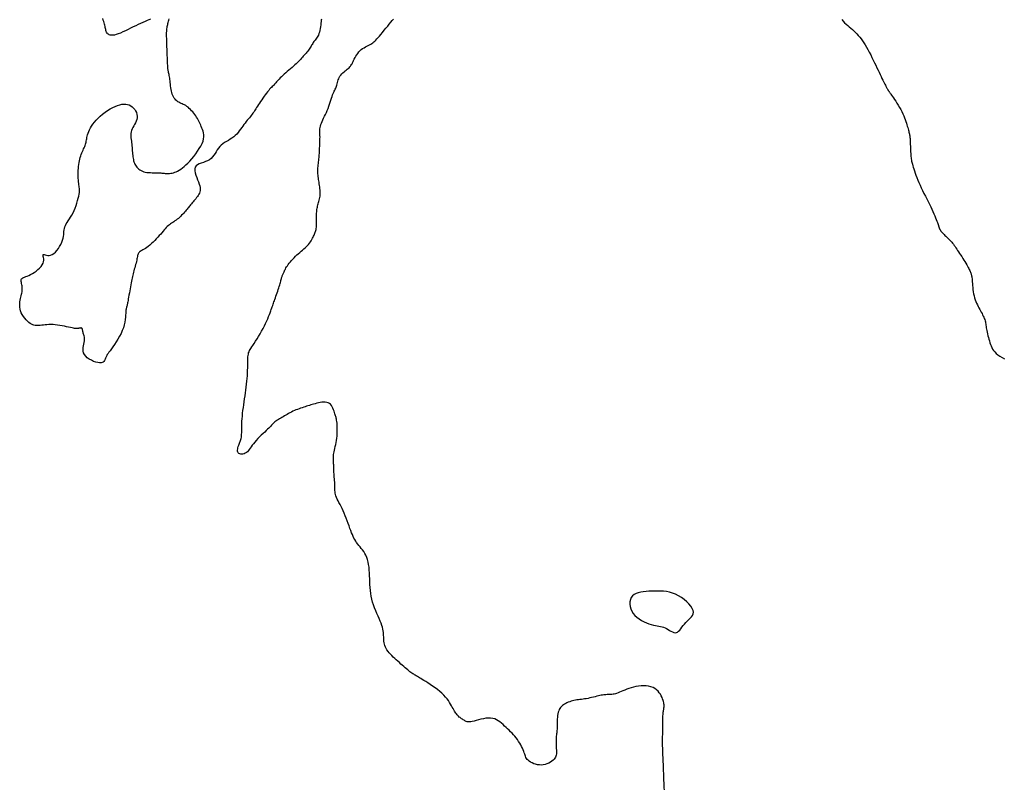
# Model space of a CAD drawing. Header units: millimetres. Extents: x 32690613 to 32693367, y 5343692 to 5344708.
# Tile 833 of 1009: x 32692962 to 32693004, y 5344272 to 5344305. Entities that reach past the tile are written whole.
import ezdxf

# ---------------------------------------------------------------- set-up
doc = ezdxf.new("R2010")
doc.units = ezdxf.units.MM
doc.header["$LTSCALE"] = 20
doc.layers.add('02-DGM_HL_491.50', color=72, linetype='Continuous')

msp = doc.modelspace()

# ---------------------------------------------------------------- linework, layer by layer
at = {"layer": '02-DGM_HL_491.50', "elevation": 491.5, "flags": 128}
for points in [[(32692974.48, 5344304.557), (32692974.473, 5344304.509), (32692974.466, 5344304.45), (32692974.458, 5344304.383), (32692974.449, 5344304.309), (32692974.439, 5344304.232), (32692974.427, 5344304.154), (32692974.413, 5344304.077), (32692974.396, 5344304.003), (32692974.377, 5344303.936), (32692974.354, 5344303.877), (32692974.329, 5344303.825), (32692974.302, 5344303.779), (32692974.274, 5344303.738), (32692974.245, 5344303.7), (32692974.216, 5344303.664), (32692974.188, 5344303.629), (32692974.161, 5344303.594), (32692974.135, 5344303.558), (32692974.111, 5344303.52), (32692974.087, 5344303.48), (32692974.064, 5344303.44), (32692974.04, 5344303.399), (32692974.015, 5344303.357), (32692973.988, 5344303.314), (32692973.96, 5344303.271), (32692973.929, 5344303.228), (32692973.896, 5344303.185), (32692973.861, 5344303.142), (32692973.824, 5344303.099), (32692973.786, 5344303.056), (32692973.747, 5344303.013), (32692973.708, 5344302.97), (32692973.668, 5344302.926), (32692973.628, 5344302.883), (32692973.587, 5344302.839), (32692973.545, 5344302.795), (32692973.501, 5344302.75), (32692973.454, 5344302.703), (32692973.405, 5344302.654), (32692973.351, 5344302.603), (32692973.293, 5344302.55), (32692973.231, 5344302.495), (32692973.164, 5344302.437), (32692973.096, 5344302.378), (32692973.027, 5344302.319), (32692972.958, 5344302.26), (32692972.892, 5344302.202), (32692972.83, 5344302.147), (32692972.774, 5344302.094), (32692972.723, 5344302.046), (32692972.679, 5344302), (32692972.639, 5344301.957), (32692972.603, 5344301.918), (32692972.571, 5344301.88), (32692972.54, 5344301.844), (32692972.51, 5344301.81), (32692972.48, 5344301.777), (32692972.45, 5344301.745), (32692972.418, 5344301.713), (32692972.385, 5344301.679), (32692972.35, 5344301.644), (32692972.313, 5344301.605), (32692972.274, 5344301.562), (32692972.232, 5344301.514), (32692972.187, 5344301.46), (32692972.139, 5344301.399), (32692972.089, 5344301.333), (32692972.038, 5344301.263), (32692971.986, 5344301.19), (32692971.935, 5344301.117), (32692971.885, 5344301.044), (32692971.839, 5344300.974), (32692971.795, 5344300.907), (32692971.756, 5344300.846), (32692971.72, 5344300.789), (32692971.687, 5344300.735), (32692971.656, 5344300.685), (32692971.625, 5344300.637), (32692971.594, 5344300.59), (32692971.562, 5344300.543), (32692971.528, 5344300.496), (32692971.49, 5344300.449), (32692971.451, 5344300.399), (32692971.409, 5344300.348), (32692971.365, 5344300.295), (32692971.319, 5344300.24), (32692971.272, 5344300.183), (32692971.225, 5344300.123), (32692971.178, 5344300.06), (32692971.13, 5344299.994), (32692971.082, 5344299.927), (32692971.032, 5344299.858), (32692970.981, 5344299.789), (32692970.927, 5344299.721), (32692970.869, 5344299.655), (32692970.807, 5344299.593), (32692970.74, 5344299.534), (32692970.667, 5344299.481), (32692970.591, 5344299.431), (32692970.513, 5344299.383), (32692970.434, 5344299.336), (32692970.356, 5344299.287), (32692970.281, 5344299.236), (32692970.211, 5344299.181), (32692970.147, 5344299.119), (32692970.091, 5344299.051), (32692970.04, 5344298.978), (32692969.992, 5344298.901), (32692969.945, 5344298.825), (32692969.896, 5344298.75), (32692969.842, 5344298.679), (32692969.781, 5344298.615), (32692969.71, 5344298.56), (32692969.629, 5344298.515), (32692969.539, 5344298.479), (32692969.447, 5344298.446), (32692969.356, 5344298.416), (32692969.271, 5344298.384), (32692969.197, 5344298.347), (32692969.137, 5344298.301), (32692969.097, 5344298.244), (32692969.08, 5344298.174), (32692969.082, 5344298.092), (32692969.1, 5344298.001), (32692969.129, 5344297.904), (32692969.165, 5344297.805), (32692969.203, 5344297.706), (32692969.24, 5344297.61), (32692969.271, 5344297.521), (32692969.293, 5344297.441), (32692969.306, 5344297.369), (32692969.309, 5344297.303), (32692969.306, 5344297.244), (32692969.295, 5344297.189), (32692969.277, 5344297.138), (32692969.255, 5344297.088), (32692969.228, 5344297.04), (32692969.196, 5344296.992), (32692969.162, 5344296.944), (32692969.125, 5344296.896), (32692969.087, 5344296.85), (32692969.049, 5344296.804), (32692969.01, 5344296.759), (32692968.973, 5344296.716), (32692968.937, 5344296.674), (32692968.904, 5344296.635), (32692968.873, 5344296.597), (32692968.843, 5344296.56), (32692968.814, 5344296.523), (32692968.784, 5344296.486), (32692968.753, 5344296.448), (32692968.721, 5344296.409), (32692968.687, 5344296.368), (32692968.649, 5344296.325), (32692968.609, 5344296.28), (32692968.567, 5344296.235), (32692968.523, 5344296.189), (32692968.477, 5344296.143), (32692968.43, 5344296.099), (32692968.382, 5344296.057), (32692968.333, 5344296.018), (32692968.285, 5344295.982), (32692968.236, 5344295.948), (32692968.188, 5344295.916), (32692968.14, 5344295.885), (32692968.092, 5344295.854), (32692968.046, 5344295.822), (32692968, 5344295.788), (32692967.955, 5344295.75), (32692967.911, 5344295.709), (32692967.867, 5344295.664), (32692967.824, 5344295.615), (32692967.779, 5344295.563), (32692967.732, 5344295.507), (32692967.682, 5344295.448), (32692967.629, 5344295.386), (32692967.571, 5344295.321), (32692967.509, 5344295.253), (32692967.443, 5344295.183), (32692967.374, 5344295.114), (32692967.304, 5344295.046), (32692967.234, 5344294.981), (32692967.165, 5344294.92), (32692967.098, 5344294.865), (32692967.035, 5344294.817), (32692966.976, 5344294.777), (32692966.923, 5344294.744), (32692966.874, 5344294.716), (32692966.831, 5344294.692), (32692966.792, 5344294.67), (32692966.758, 5344294.65), (32692966.729, 5344294.628), (32692966.705, 5344294.604), (32692966.685, 5344294.576), (32692966.67, 5344294.544), (32692966.657, 5344294.508), (32692966.647, 5344294.469), (32692966.637, 5344294.425), (32692966.628, 5344294.378), (32692966.619, 5344294.326), (32692966.607, 5344294.271), (32692966.593, 5344294.212), (32692966.577, 5344294.15), (32692966.56, 5344294.086), (32692966.541, 5344294.02), (32692966.522, 5344293.954), (32692966.503, 5344293.887), (32692966.485, 5344293.821), (32692966.468, 5344293.757), (32692966.452, 5344293.695), (32692966.437, 5344293.634), (32692966.424, 5344293.573), (32692966.411, 5344293.511), (32692966.398, 5344293.446), (32692966.386, 5344293.379), (32692966.372, 5344293.307), (32692966.358, 5344293.229), (32692966.343, 5344293.145), (32692966.327, 5344293.056), (32692966.31, 5344292.966), (32692966.294, 5344292.875), (32692966.278, 5344292.786), (32692966.263, 5344292.702), (32692966.249, 5344292.625), (32692966.236, 5344292.557), (32692966.226, 5344292.499), (32692966.217, 5344292.452), (32692966.21, 5344292.413), (32692966.204, 5344292.381), (32692966.198, 5344292.356), (32692966.194, 5344292.336), (32692966.189, 5344292.32), (32692966.185, 5344292.306), (32692966.18, 5344292.293), (32692966.175, 5344292.28), (32692966.17, 5344292.264), (32692966.165, 5344292.244), (32692966.16, 5344292.218), (32692966.155, 5344292.183), (32692966.15, 5344292.139), (32692966.146, 5344292.083), (32692966.141, 5344292.013), (32692966.135, 5344291.932), (32692966.127, 5344291.84), (32692966.114, 5344291.739), (32692966.096, 5344291.63), (32692966.071, 5344291.515), (32692966.038, 5344291.396), (32692965.994, 5344291.274), (32692965.939, 5344291.151), (32692965.876, 5344291.028), (32692965.807, 5344290.907), (32692965.735, 5344290.791), (32692965.662, 5344290.681), (32692965.592, 5344290.58), (32692965.527, 5344290.489), (32692965.47, 5344290.41), (32692965.422, 5344290.345), (32692965.384, 5344290.292), (32692965.354, 5344290.248), (32692965.331, 5344290.212), (32692965.312, 5344290.18), (32692965.298, 5344290.152), (32692965.285, 5344290.124), (32692965.274, 5344290.094), (32692965.262, 5344290.06), (32692965.248, 5344290.025), (32692965.231, 5344289.99), (32692965.207, 5344289.957), (32692965.177, 5344289.928), (32692965.137, 5344289.907), (32692965.086, 5344289.894), (32692965.023, 5344289.893), (32692964.946, 5344289.904), (32692964.86, 5344289.927), (32692964.768, 5344289.96), (32692964.675, 5344290.004), (32692964.585, 5344290.056), (32692964.502, 5344290.114), (32692964.432, 5344290.179), (32692964.378, 5344290.248), (32692964.343, 5344290.321), (32692964.326, 5344290.396), (32692964.322, 5344290.472), (32692964.328, 5344290.549), (32692964.341, 5344290.624), (32692964.356, 5344290.697), (32692964.372, 5344290.767), (32692964.383, 5344290.832), (32692964.387, 5344290.893), (32692964.385, 5344290.948), (32692964.379, 5344290.998), (32692964.368, 5344291.044), (32692964.356, 5344291.087), (32692964.342, 5344291.126), (32692964.33, 5344291.163), (32692964.319, 5344291.197), (32692964.31, 5344291.229), (32692964.305, 5344291.258), (32692964.3, 5344291.286), (32692964.297, 5344291.31), (32692964.293, 5344291.331), (32692964.288, 5344291.35), (32692964.282, 5344291.364), (32692964.273, 5344291.374), (32692964.26, 5344291.381), (32692964.245, 5344291.384), (32692964.227, 5344291.384), (32692964.208, 5344291.382), (32692964.187, 5344291.378), (32692964.165, 5344291.374), (32692964.143, 5344291.369), (32692964.121, 5344291.364), (32692964.1, 5344291.36), (32692964.079, 5344291.357), (32692964.055, 5344291.356), (32692964.027, 5344291.357), (32692963.994, 5344291.36), (32692963.954, 5344291.366), (32692963.907, 5344291.375), (32692963.849, 5344291.387), (32692963.78, 5344291.402), (32692963.703, 5344291.42), (32692963.617, 5344291.439), (32692963.525, 5344291.458), (32692963.43, 5344291.477), (32692963.332, 5344291.494), (32692963.234, 5344291.509), (32692963.137, 5344291.519), (32692963.043, 5344291.525), (32692962.952, 5344291.527), (32692962.865, 5344291.525), (32692962.782, 5344291.521), (32692962.703, 5344291.514), (32692962.629, 5344291.507), (32692962.559, 5344291.5), (32692962.495, 5344291.492), (32692962.435, 5344291.487), (32692962.379, 5344291.483), (32692962.326, 5344291.483), (32692962.275, 5344291.488), (32692962.224, 5344291.499), (32692962.174, 5344291.516), (32692962.122, 5344291.541), (32692962.067, 5344291.576), (32692962.009, 5344291.62), (32692961.949, 5344291.674), (32692961.889, 5344291.735), (32692961.831, 5344291.802), (32692961.777, 5344291.874), (32692961.728, 5344291.951), (32692961.687, 5344292.029), (32692961.655, 5344292.109), (32692961.634, 5344292.188), (32692961.622, 5344292.267), (32692961.619, 5344292.345), (32692961.622, 5344292.421), (32692961.63, 5344292.495), (32692961.642, 5344292.567), (32692961.657, 5344292.635), (32692961.671, 5344292.7), (32692961.686, 5344292.761), (32692961.698, 5344292.819), (32692961.709, 5344292.874), (32692961.718, 5344292.927), (32692961.725, 5344292.978), (32692961.728, 5344293.029), (32692961.729, 5344293.078), (32692961.725, 5344293.128), (32692961.718, 5344293.178), (32692961.709, 5344293.228), (32692961.699, 5344293.277), (32692961.69, 5344293.324), (32692961.683, 5344293.369), (32692961.681, 5344293.409), (32692961.685, 5344293.445), (32692961.696, 5344293.476), (32692961.717, 5344293.5), (32692961.747, 5344293.52), (32692961.784, 5344293.538), (32692961.83, 5344293.555), (32692961.883, 5344293.574), (32692961.944, 5344293.596), (32692962.01, 5344293.623), (32692962.083, 5344293.657), (32692962.16, 5344293.7), (32692962.24, 5344293.751), (32692962.321, 5344293.808), (32692962.398, 5344293.871), (32692962.469, 5344293.937), (32692962.531, 5344294.005), (32692962.582, 5344294.074), (32692962.619, 5344294.143), (32692962.64, 5344294.21), (32692962.647, 5344294.274), (32692962.645, 5344294.333), (32692962.636, 5344294.386), (32692962.626, 5344294.432), (32692962.618, 5344294.47), (32692962.615, 5344294.497), (32692962.621, 5344294.512), (32692962.64, 5344294.516), (32692962.669, 5344294.511), (32692962.709, 5344294.501), (32692962.758, 5344294.489), (32692962.813, 5344294.481), (32692962.873, 5344294.48), (32692962.938, 5344294.49), (32692963.005, 5344294.515), (32692963.072, 5344294.558), (32692963.139, 5344294.617), (32692963.204, 5344294.689), (32692963.266, 5344294.77), (32692963.322, 5344294.858), (32692963.372, 5344294.949), (32692963.415, 5344295.04), (32692963.448, 5344295.128), (32692963.471, 5344295.212), (32692963.485, 5344295.289), (32692963.495, 5344295.363), (32692963.5, 5344295.433), (32692963.506, 5344295.5), (32692963.513, 5344295.565), (32692963.524, 5344295.629), (32692963.542, 5344295.692), (32692963.569, 5344295.756), (32692963.604, 5344295.821), (32692963.645, 5344295.888), (32692963.691, 5344295.959), (32692963.74, 5344296.033), (32692963.791, 5344296.112), (32692963.842, 5344296.198), (32692963.892, 5344296.29), (32692963.938, 5344296.389), (32692963.982, 5344296.493), (32692964.022, 5344296.6), (32692964.058, 5344296.708), (32692964.089, 5344296.813), (32692964.115, 5344296.914), (32692964.137, 5344297.008), (32692964.152, 5344297.092), (32692964.162, 5344297.165), (32692964.166, 5344297.229), (32692964.167, 5344297.285), (32692964.163, 5344297.337), (32692964.158, 5344297.387), (32692964.15, 5344297.438), (32692964.142, 5344297.491), (32692964.134, 5344297.55), (32692964.127, 5344297.616), (32692964.121, 5344297.689), (32692964.117, 5344297.766), (32692964.114, 5344297.848), (32692964.112, 5344297.933), (32692964.113, 5344298.019), (32692964.115, 5344298.106), (32692964.12, 5344298.192), (32692964.128, 5344298.275), (32692964.137, 5344298.356), (32692964.149, 5344298.435), (32692964.163, 5344298.511), (32692964.18, 5344298.585), (32692964.198, 5344298.656), (32692964.219, 5344298.723), (32692964.242, 5344298.788), (32692964.266, 5344298.85), (32692964.292, 5344298.91), (32692964.318, 5344298.966), (32692964.343, 5344299.02), (32692964.368, 5344299.072), (32692964.391, 5344299.123), (32692964.411, 5344299.171), (32692964.428, 5344299.218), (32692964.441, 5344299.264), (32692964.451, 5344299.31), (32692964.459, 5344299.356), (32692964.466, 5344299.403), (32692964.474, 5344299.453), (32692964.484, 5344299.505), (32692964.496, 5344299.561), (32692964.512, 5344299.622), (32692964.533, 5344299.688), (32692964.56, 5344299.758), (32692964.593, 5344299.833), (32692964.633, 5344299.912), (32692964.68, 5344299.993), (32692964.737, 5344300.076), (32692964.802, 5344300.161), (32692964.877, 5344300.248), (32692964.962, 5344300.334), (32692965.055, 5344300.42), (32692965.155, 5344300.503), (32692965.26, 5344300.582), (32692965.367, 5344300.657), (32692965.476, 5344300.725), (32692965.583, 5344300.785), (32692965.688, 5344300.835), (32692965.788, 5344300.876), (32692965.883, 5344300.906), (32692965.974, 5344300.925), (32692966.059, 5344300.933), (32692966.14, 5344300.931), (32692966.216, 5344300.919), (32692966.287, 5344300.895), (32692966.354, 5344300.861), (32692966.415, 5344300.817), (32692966.471, 5344300.764), (32692966.52, 5344300.703), (32692966.561, 5344300.637), (32692966.593, 5344300.566), (32692966.615, 5344300.492), (32692966.625, 5344300.418), (32692966.624, 5344300.344), (32692966.611, 5344300.272), (32692966.587, 5344300.201), (32692966.555, 5344300.132), (32692966.519, 5344300.065), (32692966.481, 5344299.999), (32692966.444, 5344299.934), (32692966.411, 5344299.87), (32692966.384, 5344299.806), (32692966.366, 5344299.743), (32692966.356, 5344299.68), (32692966.352, 5344299.616), (32692966.354, 5344299.553), (32692966.36, 5344299.488), (32692966.368, 5344299.423), (32692966.378, 5344299.357), (32692966.388, 5344299.289), (32692966.396, 5344299.22), (32692966.403, 5344299.15), (32692966.409, 5344299.079), (32692966.414, 5344299.009), (32692966.42, 5344298.939), (32692966.425, 5344298.871), (32692966.431, 5344298.805), (32692966.437, 5344298.741), (32692966.444, 5344298.68), (32692966.452, 5344298.622), (32692966.463, 5344298.567), (32692966.475, 5344298.514), (32692966.49, 5344298.464), (32692966.507, 5344298.415), (32692966.528, 5344298.368), (32692966.553, 5344298.323), (32692966.582, 5344298.279), (32692966.615, 5344298.236), (32692966.653, 5344298.196), (32692966.694, 5344298.159), (32692966.741, 5344298.125), (32692966.792, 5344298.094), (32692966.848, 5344298.069), (32692966.909, 5344298.048), (32692966.974, 5344298.032), (32692967.043, 5344298.021), (32692967.115, 5344298.013), (32692967.188, 5344298.008), (32692967.261, 5344298.006), (32692967.332, 5344298.005), (32692967.401, 5344298.004), (32692967.466, 5344298.003), (32692967.527, 5344298), (32692967.582, 5344297.997), (32692967.634, 5344297.993), (32692967.684, 5344297.989), (32692967.731, 5344297.985), (32692967.777, 5344297.98), (32692967.822, 5344297.977), (32692967.868, 5344297.974), (32692967.914, 5344297.972), (32692967.962, 5344297.972), (32692968.011, 5344297.975), (32692968.062, 5344297.98), (32692968.115, 5344297.989), (32692968.17, 5344298.003), (32692968.227, 5344298.022), (32692968.288, 5344298.046), (32692968.35, 5344298.077), (32692968.416, 5344298.114), (32692968.485, 5344298.159), (32692968.556, 5344298.211), (32692968.631, 5344298.271), (32692968.708, 5344298.339), (32692968.788, 5344298.416), (32692968.87, 5344298.502), (32692968.955, 5344298.598), (32692969.041, 5344298.7), (32692969.124, 5344298.808), (32692969.204, 5344298.919), (32692969.276, 5344299.031), (32692969.34, 5344299.143), (32692969.393, 5344299.251), (32692969.433, 5344299.353), (32692969.457, 5344299.449), (32692969.467, 5344299.539), (32692969.466, 5344299.622), (32692969.456, 5344299.7), (32692969.438, 5344299.773), (32692969.415, 5344299.842), (32692969.388, 5344299.907), (32692969.361, 5344299.97), (32692969.334, 5344300.031), (32692969.307, 5344300.089), (32692969.28, 5344300.147), (32692969.253, 5344300.203), (32692969.224, 5344300.258), (32692969.193, 5344300.314), (32692969.16, 5344300.369), (32692969.124, 5344300.426), (32692969.084, 5344300.482), (32692969.041, 5344300.539), (32692968.996, 5344300.596), (32692968.948, 5344300.65), (32692968.899, 5344300.702), (32692968.848, 5344300.75), (32692968.797, 5344300.794), (32692968.746, 5344300.833), (32692968.694, 5344300.865), (32692968.644, 5344300.893), (32692968.593, 5344300.917), (32692968.544, 5344300.939), (32692968.496, 5344300.961), (32692968.449, 5344300.983), (32692968.404, 5344301.007), (32692968.36, 5344301.034), (32692968.318, 5344301.066), (32692968.278, 5344301.103), (32692968.241, 5344301.144), (32692968.206, 5344301.19), (32692968.175, 5344301.241), (32692968.146, 5344301.296), (32692968.121, 5344301.355), (32692968.1, 5344301.419), (32692968.083, 5344301.487), (32692968.069, 5344301.558), (32692968.057, 5344301.631), (32692968.048, 5344301.705), (32692968.041, 5344301.778), (32692968.034, 5344301.849), (32692968.027, 5344301.918), (32692968.02, 5344301.983), (32692968.012, 5344302.043), (32692968.003, 5344302.097), (32692967.993, 5344302.148), (32692967.984, 5344302.195), (32692967.974, 5344302.239), (32692967.965, 5344302.28), (32692967.957, 5344302.318), (32692967.95, 5344302.355), (32692967.944, 5344302.391), (32692967.939, 5344302.427), (32692967.935, 5344302.464), (32692967.932, 5344302.502), (32692967.929, 5344302.544), (32692967.927, 5344302.591), (32692967.924, 5344302.643), (32692967.922, 5344302.702), (32692967.92, 5344302.768), (32692967.917, 5344302.841), (32692967.914, 5344302.92), (32692967.91, 5344303.004), (32692967.907, 5344303.091), (32692967.903, 5344303.182), (32692967.9, 5344303.274), (32692967.896, 5344303.368), (32692967.892, 5344303.461), (32692967.889, 5344303.554), (32692967.886, 5344303.645), (32692967.884, 5344303.732), (32692967.882, 5344303.816), (32692967.881, 5344303.895), (32692967.882, 5344303.968), (32692967.884, 5344304.035), (32692967.888, 5344304.094), (32692967.893, 5344304.146), (32692967.899, 5344304.194), (32692967.907, 5344304.239), (32692967.917, 5344304.281), (32692967.927, 5344304.324), (32692967.939, 5344304.367), (32692967.953, 5344304.413), (32692967.967, 5344304.462), (32692967.981, 5344304.513), (32692967.993, 5344304.566)], [(32692967.199, 5344304.56), (32692967.127, 5344304.526), (32692967.048, 5344304.49), (32692966.962, 5344304.452), (32692966.871, 5344304.412), (32692966.775, 5344304.37), (32692966.674, 5344304.324), (32692966.568, 5344304.275), (32692966.459, 5344304.222), (32692966.348, 5344304.167), (32692966.236, 5344304.112), (32692966.126, 5344304.058), (32692966.02, 5344304.008), (32692965.918, 5344303.962), (32692965.822, 5344303.924), (32692965.735, 5344303.895), (32692965.657, 5344303.876), (32692965.589, 5344303.867), (32692965.53, 5344303.867), (32692965.479, 5344303.875), (32692965.435, 5344303.889), (32692965.398, 5344303.909), (32692965.368, 5344303.934), (32692965.343, 5344303.963), (32692965.323, 5344303.995), (32692965.308, 5344304.03), (32692965.296, 5344304.067), (32692965.285, 5344304.107), (32692965.276, 5344304.15), (32692965.268, 5344304.195), (32692965.258, 5344304.243), (32692965.247, 5344304.293), (32692965.233, 5344304.346), (32692965.217, 5344304.401), (32692965.2, 5344304.458), (32692965.183, 5344304.516), (32692965.165, 5344304.576)], [(32692989.099, 5344271.691), (32692989.096, 5344271.772), (32692989.093, 5344271.852), (32692989.09, 5344271.931), (32692989.087, 5344272.005), (32692989.084, 5344272.071), (32692989.082, 5344272.129), (32692989.08, 5344272.181), (32692989.078, 5344272.227), (32692989.076, 5344272.271), (32692989.075, 5344272.315), (32692989.073, 5344272.362), (32692989.071, 5344272.413), (32692989.069, 5344272.471), (32692989.066, 5344272.538), (32692989.063, 5344272.613), (32692989.06, 5344272.695), (32692989.056, 5344272.783), (32692989.053, 5344272.876), (32692989.049, 5344272.972), (32692989.045, 5344273.071), (32692989.041, 5344273.17), (32692989.037, 5344273.27), (32692989.034, 5344273.369), (32692989.03, 5344273.465), (32692989.027, 5344273.558), (32692989.025, 5344273.646), (32692989.023, 5344273.728), (32692989.022, 5344273.803), (32692989.022, 5344273.87), (32692989.023, 5344273.929), (32692989.025, 5344273.98), (32692989.028, 5344274.026), (32692989.031, 5344274.07), (32692989.034, 5344274.113), (32692989.037, 5344274.158), (32692989.039, 5344274.207), (32692989.04, 5344274.263), (32692989.041, 5344274.326), (32692989.04, 5344274.396), (32692989.039, 5344274.471), (32692989.038, 5344274.547), (32692989.037, 5344274.625), (32692989.037, 5344274.7), (32692989.038, 5344274.772), (32692989.04, 5344274.838), (32692989.043, 5344274.897), (32692989.048, 5344274.95), (32692989.054, 5344274.996), (32692989.06, 5344275.039), (32692989.066, 5344275.078), (32692989.072, 5344275.115), (32692989.078, 5344275.151), (32692989.082, 5344275.187), (32692989.085, 5344275.225), (32692989.086, 5344275.264), (32692989.085, 5344275.305), (32692989.081, 5344275.349), (32692989.073, 5344275.396), (32692989.062, 5344275.447), (32692989.046, 5344275.501), (32692989.026, 5344275.561), (32692989, 5344275.624), (32692988.968, 5344275.691), (32692988.929, 5344275.759), (32692988.883, 5344275.826), (32692988.83, 5344275.89), (32692988.768, 5344275.949), (32692988.698, 5344276.002), (32692988.618, 5344276.045), (32692988.528, 5344276.078), (32692988.43, 5344276.101), (32692988.326, 5344276.115), (32692988.218, 5344276.12), (32692988.108, 5344276.117), (32692987.997, 5344276.107), (32692987.888, 5344276.09), (32692987.783, 5344276.068), (32692987.682, 5344276.041), (32692987.587, 5344276.01), (32692987.497, 5344275.977), (32692987.412, 5344275.942), (32692987.333, 5344275.908), (32692987.259, 5344275.876), (32692987.189, 5344275.846), (32692987.125, 5344275.82), (32692987.066, 5344275.799), (32692987.011, 5344275.783), (32692986.96, 5344275.771), (32692986.912, 5344275.763), (32692986.866, 5344275.757), (32692986.823, 5344275.753), (32692986.78, 5344275.751), (32692986.739, 5344275.749), (32692986.697, 5344275.748), (32692986.655, 5344275.745), (32692986.611, 5344275.743), (32692986.565, 5344275.739), (32692986.517, 5344275.734), (32692986.466, 5344275.727), (32692986.411, 5344275.718), (32692986.351, 5344275.706), (32692986.287, 5344275.692), (32692986.218, 5344275.676), (32692986.146, 5344275.658), (32692986.072, 5344275.64), (32692985.997, 5344275.621), (32692985.921, 5344275.603), (32692985.846, 5344275.587), (32692985.773, 5344275.572), (32692985.701, 5344275.56), (32692985.632, 5344275.55), (32692985.565, 5344275.542), (32692985.5, 5344275.534), (32692985.435, 5344275.526), (32692985.372, 5344275.518), (32692985.31, 5344275.508), (32692985.247, 5344275.496), (32692985.186, 5344275.482), (32692985.124, 5344275.465), (32692985.064, 5344275.446), (32692985.005, 5344275.424), (32692984.949, 5344275.4), (32692984.895, 5344275.373), (32692984.844, 5344275.344), (32692984.796, 5344275.312), (32692984.752, 5344275.278), (32692984.713, 5344275.24), (32692984.677, 5344275.2), (32692984.646, 5344275.155), (32692984.618, 5344275.106), (32692984.595, 5344275.052), (32692984.576, 5344274.993), (32692984.561, 5344274.927), (32692984.55, 5344274.856), (32692984.542, 5344274.781), (32692984.537, 5344274.702), (32692984.535, 5344274.622), (32692984.533, 5344274.543), (32692984.532, 5344274.467), (32692984.531, 5344274.395), (32692984.529, 5344274.329), (32692984.525, 5344274.269), (32692984.52, 5344274.216), (32692984.515, 5344274.167), (32692984.509, 5344274.121), (32692984.503, 5344274.075), (32692984.497, 5344274.028), (32692984.493, 5344273.978), (32692984.489, 5344273.924), (32692984.487, 5344273.863), (32692984.486, 5344273.798), (32692984.486, 5344273.729), (32692984.487, 5344273.658), (32692984.489, 5344273.586), (32692984.491, 5344273.515), (32692984.494, 5344273.447), (32692984.496, 5344273.382), (32692984.498, 5344273.322), (32692984.499, 5344273.267), (32692984.497, 5344273.215), (32692984.491, 5344273.166), (32692984.479, 5344273.12), (32692984.461, 5344273.076), (32692984.435, 5344273.032), (32692984.4, 5344272.989), (32692984.355, 5344272.946), (32692984.301, 5344272.904), (32692984.239, 5344272.864), (32692984.17, 5344272.827), (32692984.096, 5344272.796), (32692984.018, 5344272.771), (32692983.937, 5344272.754), (32692983.854, 5344272.745), (32692983.771, 5344272.747), (32692983.688, 5344272.758), (32692983.608, 5344272.777), (32692983.532, 5344272.802), (32692983.461, 5344272.833), (32692983.396, 5344272.868), (32692983.338, 5344272.906), (32692983.29, 5344272.946), (32692983.252, 5344272.986), (32692983.222, 5344273.027), (32692983.198, 5344273.07), (32692983.179, 5344273.115), (32692983.163, 5344273.163), (32692983.147, 5344273.214), (32692983.129, 5344273.269), (32692983.108, 5344273.328), (32692983.082, 5344273.392), (32692983.051, 5344273.46), (32692983.016, 5344273.531), (32692982.976, 5344273.604), (32692982.932, 5344273.678), (32692982.884, 5344273.753), (32692982.834, 5344273.827), (32692982.78, 5344273.899), (32692982.724, 5344273.968), (32692982.666, 5344274.036), (32692982.606, 5344274.101), (32692982.544, 5344274.164), (32692982.481, 5344274.226), (32692982.417, 5344274.287), (32692982.353, 5344274.348), (32692982.288, 5344274.408), (32692982.223, 5344274.467), (32692982.157, 5344274.526), (32692982.089, 5344274.58), (32692982.018, 5344274.63), (32692981.944, 5344274.673), (32692981.866, 5344274.708), (32692981.781, 5344274.733), (32692981.691, 5344274.746), (32692981.593, 5344274.746), (32692981.491, 5344274.736), (32692981.387, 5344274.718), (32692981.282, 5344274.694), (32692981.18, 5344274.668), (32692981.083, 5344274.642), (32692980.993, 5344274.618), (32692980.913, 5344274.599), (32692980.844, 5344274.587), (32692980.786, 5344274.582), (32692980.736, 5344274.584), (32692980.694, 5344274.59), (32692980.657, 5344274.601), (32692980.623, 5344274.616), (32692980.592, 5344274.633), (32692980.56, 5344274.652), (32692980.527, 5344274.672), (32692980.494, 5344274.693), (32692980.459, 5344274.715), (32692980.424, 5344274.739), (32692980.389, 5344274.765), (32692980.355, 5344274.792), (32692980.322, 5344274.821), (32692980.291, 5344274.852), (32692980.262, 5344274.886), (32692980.233, 5344274.922), (32692980.206, 5344274.96), (32692980.179, 5344275.002), (32692980.151, 5344275.048), (32692980.123, 5344275.098), (32692980.093, 5344275.152), (32692980.06, 5344275.21), (32692980.025, 5344275.274), (32692979.986, 5344275.342), (32692979.942, 5344275.414), (32692979.893, 5344275.489), (32692979.837, 5344275.566), (32692979.774, 5344275.645), (32692979.702, 5344275.725), (32692979.62, 5344275.805), (32692979.529, 5344275.884), (32692979.43, 5344275.963), (32692979.327, 5344276.039), (32692979.222, 5344276.112), (32692979.118, 5344276.18), (32692979.018, 5344276.244), (32692978.925, 5344276.302), (32692978.843, 5344276.353), (32692978.772, 5344276.396), (32692978.712, 5344276.432), (32692978.661, 5344276.463), (32692978.618, 5344276.49), (32692978.581, 5344276.513), (32692978.547, 5344276.533), (32692978.515, 5344276.553), (32692978.484, 5344276.572), (32692978.451, 5344276.592), (32692978.416, 5344276.614), (32692978.379, 5344276.637), (32692978.34, 5344276.663), (32692978.299, 5344276.692), (32692978.255, 5344276.723), (32692978.208, 5344276.759), (32692978.158, 5344276.798), (32692978.105, 5344276.842), (32692978.049, 5344276.89), (32692977.99, 5344276.942), (32692977.929, 5344276.996), (32692977.867, 5344277.052), (32692977.803, 5344277.111), (32692977.739, 5344277.17), (32692977.674, 5344277.23), (32692977.609, 5344277.29), (32692977.546, 5344277.35), (32692977.484, 5344277.41), (32692977.425, 5344277.47), (32692977.37, 5344277.531), (32692977.32, 5344277.591), (32692977.276, 5344277.652), (32692977.238, 5344277.713), (32692977.208, 5344277.775), (32692977.185, 5344277.836), (32692977.168, 5344277.898), (32692977.156, 5344277.96), (32692977.147, 5344278.022), (32692977.142, 5344278.085), (32692977.138, 5344278.147), (32692977.135, 5344278.209), (32692977.133, 5344278.272), (32692977.129, 5344278.336), (32692977.123, 5344278.401), (32692977.115, 5344278.469), (32692977.102, 5344278.541), (32692977.084, 5344278.618), (32692977.06, 5344278.7), (32692977.029, 5344278.789), (32692976.991, 5344278.885), (32692976.946, 5344278.988), (32692976.897, 5344279.096), (32692976.846, 5344279.209), (32692976.795, 5344279.326), (32692976.746, 5344279.447), (32692976.7, 5344279.569), (32692976.66, 5344279.692), (32692976.628, 5344279.816), (32692976.603, 5344279.94), (32692976.583, 5344280.064), (32692976.568, 5344280.189), (32692976.557, 5344280.314), (32692976.549, 5344280.438), (32692976.543, 5344280.563), (32692976.538, 5344280.688), (32692976.533, 5344280.813), (32692976.527, 5344280.937), (32692976.519, 5344281.058), (32692976.509, 5344281.177), (32692976.494, 5344281.291), (32692976.475, 5344281.401), (32692976.45, 5344281.504), (32692976.419, 5344281.601), (32692976.381, 5344281.689), (32692976.336, 5344281.771), (32692976.287, 5344281.846), (32692976.235, 5344281.917), (32692976.182, 5344281.983), (32692976.129, 5344282.047), (32692976.077, 5344282.108), (32692976.028, 5344282.169), (32692975.983, 5344282.23), (32692975.941, 5344282.292), (32692975.903, 5344282.356), (32692975.867, 5344282.424), (32692975.833, 5344282.495), (32692975.799, 5344282.571), (32692975.765, 5344282.653), (32692975.731, 5344282.741), (32692975.696, 5344282.838), (32692975.659, 5344282.94), (32692975.62, 5344283.046), (32692975.581, 5344283.155), (32692975.54, 5344283.265), (32692975.497, 5344283.374), (32692975.454, 5344283.481), (32692975.409, 5344283.584), (32692975.364, 5344283.681), (32692975.318, 5344283.772), (32692975.273, 5344283.858), (32692975.23, 5344283.939), (32692975.19, 5344284.015), (32692975.155, 5344284.087), (32692975.124, 5344284.154), (32692975.099, 5344284.218), (32692975.081, 5344284.278), (32692975.07, 5344284.335), (32692975.063, 5344284.391), (32692975.059, 5344284.446), (32692975.058, 5344284.501), (32692975.059, 5344284.557), (32692975.059, 5344284.616), (32692975.058, 5344284.677), (32692975.055, 5344284.742), (32692975.051, 5344284.81), (32692975.045, 5344284.88), (32692975.038, 5344284.951), (32692975.031, 5344285.021), (32692975.024, 5344285.091), (32692975.017, 5344285.159), (32692975.012, 5344285.223), (32692975.008, 5344285.283), (32692975.006, 5344285.34), (32692975.004, 5344285.393), (32692975.004, 5344285.444), (32692975.003, 5344285.493), (32692975.003, 5344285.54), (32692975.002, 5344285.586), (32692975.001, 5344285.632), (32692974.998, 5344285.677), (32692974.996, 5344285.723), (32692974.994, 5344285.77), (32692974.993, 5344285.819), (32692974.993, 5344285.87), (32692974.995, 5344285.924), (32692975.001, 5344285.981), (32692975.009, 5344286.042), (32692975.022, 5344286.107), (32692975.037, 5344286.176), (32692975.055, 5344286.25), (32692975.073, 5344286.328), (32692975.092, 5344286.409), (32692975.11, 5344286.495), (32692975.125, 5344286.585), (32692975.138, 5344286.678), (32692975.148, 5344286.774), (32692975.154, 5344286.872), (32692975.156, 5344286.97), (32692975.157, 5344287.066), (32692975.154, 5344287.157), (32692975.15, 5344287.243), (32692975.145, 5344287.321), (32692975.138, 5344287.389), (32692975.13, 5344287.445), (32692975.122, 5344287.493), (32692975.113, 5344287.534), (32692975.103, 5344287.57), (32692975.092, 5344287.605), (32692975.08, 5344287.641), (32692975.067, 5344287.681), (32692975.053, 5344287.726), (32692975.037, 5344287.778), (32692975.019, 5344287.837), (32692974.998, 5344287.899), (32692974.974, 5344287.961), (32692974.945, 5344288.022), (32692974.911, 5344288.078), (32692974.87, 5344288.127), (32692974.823, 5344288.166), (32692974.768, 5344288.194), (32692974.706, 5344288.211), (32692974.64, 5344288.219), (32692974.569, 5344288.219), (32692974.497, 5344288.213), (32692974.424, 5344288.202), (32692974.352, 5344288.188), (32692974.281, 5344288.172), (32692974.214, 5344288.155), (32692974.15, 5344288.138), (32692974.088, 5344288.12), (32692974.027, 5344288.102), (32692973.967, 5344288.084), (32692973.908, 5344288.065), (32692973.848, 5344288.045), (32692973.787, 5344288.025), (32692973.724, 5344288.005), (32692973.66, 5344287.983), (32692973.595, 5344287.961), (32692973.529, 5344287.938), (32692973.463, 5344287.913), (32692973.397, 5344287.887), (32692973.331, 5344287.86), (32692973.266, 5344287.83), (32692973.202, 5344287.799), (32692973.139, 5344287.766), (32692973.077, 5344287.733), (32692973.016, 5344287.699), (32692972.958, 5344287.664), (32692972.901, 5344287.631), (32692972.847, 5344287.598), (32692972.795, 5344287.567), (32692972.745, 5344287.538), (32692972.698, 5344287.51), (32692972.653, 5344287.483), (32692972.611, 5344287.458), (32692972.572, 5344287.433), (32692972.535, 5344287.408), (32692972.501, 5344287.382), (32692972.469, 5344287.357), (32692972.44, 5344287.33), (32692972.412, 5344287.301), (32692972.384, 5344287.271), (32692972.354, 5344287.237), (32692972.321, 5344287.2), (32692972.283, 5344287.159), (32692972.24, 5344287.113), (32692972.189, 5344287.062), (32692972.129, 5344287.005), (32692972.063, 5344286.943), (32692971.992, 5344286.876), (32692971.919, 5344286.807), (32692971.845, 5344286.735), (32692971.772, 5344286.663), (32692971.703, 5344286.59), (32692971.64, 5344286.518), (32692971.584, 5344286.448), (32692971.534, 5344286.38), (32692971.489, 5344286.316), (32692971.447, 5344286.256), (32692971.407, 5344286.201), (32692971.367, 5344286.151), (32692971.326, 5344286.107), (32692971.282, 5344286.07), (32692971.235, 5344286.041), (32692971.185, 5344286.02), (32692971.135, 5344286.006), (32692971.085, 5344286), (32692971.039, 5344286.002), (32692970.997, 5344286.012), (32692970.962, 5344286.03), (32692970.935, 5344286.057), (32692970.918, 5344286.091), (32692970.91, 5344286.132), (32692970.909, 5344286.178), (32692970.914, 5344286.227), (32692970.924, 5344286.278), (32692970.938, 5344286.329), (32692970.954, 5344286.379), (32692970.971, 5344286.425), (32692970.988, 5344286.467), (32692971.004, 5344286.507), (32692971.019, 5344286.545), (32692971.034, 5344286.584), (32692971.046, 5344286.625), (32692971.058, 5344286.67), (32692971.067, 5344286.721), (32692971.074, 5344286.779), (32692971.079, 5344286.847), (32692971.082, 5344286.923), (32692971.084, 5344287.006), (32692971.085, 5344287.097), (32692971.087, 5344287.194), (32692971.09, 5344287.296), (32692971.094, 5344287.403), (32692971.101, 5344287.514), (32692971.11, 5344287.629), (32692971.122, 5344287.746), (32692971.137, 5344287.866), (32692971.153, 5344287.988), (32692971.17, 5344288.111), (32692971.188, 5344288.235), (32692971.206, 5344288.361), (32692971.224, 5344288.487), (32692971.242, 5344288.612), (32692971.259, 5344288.738), (32692971.275, 5344288.862), (32692971.289, 5344288.986), (32692971.303, 5344289.108), (32692971.314, 5344289.229), (32692971.323, 5344289.347), (32692971.33, 5344289.464), (32692971.335, 5344289.577), (32692971.338, 5344289.687), (32692971.34, 5344289.792), (32692971.342, 5344289.892), (32692971.343, 5344289.985), (32692971.346, 5344290.07), (32692971.35, 5344290.147), (32692971.357, 5344290.215), (32692971.366, 5344290.273), (32692971.379, 5344290.324), (32692971.397, 5344290.371), (32692971.418, 5344290.416), (32692971.445, 5344290.462), (32692971.478, 5344290.513), (32692971.517, 5344290.572), (32692971.562, 5344290.64), (32692971.615, 5344290.721), (32692971.673, 5344290.814), (32692971.736, 5344290.915), (32692971.8, 5344291.022), (32692971.866, 5344291.134), (32692971.93, 5344291.248), (32692971.992, 5344291.362), (32692972.05, 5344291.473), (32692972.103, 5344291.58), (32692972.15, 5344291.682), (32692972.192, 5344291.779), (32692972.23, 5344291.871), (32692972.263, 5344291.956), (32692972.293, 5344292.036), (32692972.32, 5344292.109), (32692972.344, 5344292.176), (32692972.365, 5344292.236), (32692972.385, 5344292.291), (32692972.403, 5344292.343), (32692972.421, 5344292.392), (32692972.438, 5344292.442), (32692972.456, 5344292.492), (32692972.475, 5344292.545), (32692972.495, 5344292.603), (32692972.518, 5344292.666), (32692972.542, 5344292.734), (32692972.567, 5344292.805), (32692972.592, 5344292.878), (32692972.617, 5344292.951), (32692972.641, 5344293.023), (32692972.664, 5344293.093), (32692972.684, 5344293.158), (32692972.703, 5344293.219), (32692972.718, 5344293.275), (32692972.732, 5344293.326), (32692972.745, 5344293.373), (32692972.756, 5344293.415), (32692972.766, 5344293.455), (32692972.775, 5344293.491), (32692972.784, 5344293.524), (32692972.793, 5344293.554), (32692972.803, 5344293.582), (32692972.813, 5344293.61), (32692972.823, 5344293.636), (32692972.834, 5344293.663), (32692972.846, 5344293.69), (32692972.859, 5344293.719), (32692972.873, 5344293.749), (32692972.888, 5344293.783), (32692972.904, 5344293.818), (32692972.923, 5344293.857), (32692972.945, 5344293.898), (32692972.97, 5344293.942), (32692972.998, 5344293.989), (32692973.031, 5344294.038), (32692973.068, 5344294.091), (32692973.11, 5344294.146), (32692973.156, 5344294.203), (32692973.207, 5344294.261), (32692973.26, 5344294.32), (32692973.317, 5344294.38), (32692973.375, 5344294.439), (32692973.434, 5344294.496), (32692973.495, 5344294.552), (32692973.555, 5344294.605), (32692973.615, 5344294.656), (32692973.674, 5344294.706), (32692973.731, 5344294.755), (32692973.786, 5344294.803), (32692973.839, 5344294.851), (32692973.888, 5344294.899), (32692973.933, 5344294.949), (32692973.974, 5344295), (32692974.011, 5344295.052), (32692974.044, 5344295.104), (32692974.074, 5344295.156), (32692974.101, 5344295.207), (32692974.126, 5344295.256), (32692974.148, 5344295.303), (32692974.168, 5344295.347), (32692974.186, 5344295.388), (32692974.203, 5344295.427), (32692974.218, 5344295.465), (32692974.231, 5344295.503), (32692974.243, 5344295.543), (32692974.252, 5344295.585), (32692974.26, 5344295.632), (32692974.266, 5344295.685), (32692974.27, 5344295.744), (32692974.272, 5344295.808), (32692974.273, 5344295.876), (32692974.273, 5344295.947), (32692974.273, 5344296.018), (32692974.273, 5344296.089), (32692974.273, 5344296.158), (32692974.274, 5344296.223), (32692974.277, 5344296.283), (32692974.28, 5344296.339), (32692974.285, 5344296.391), (32692974.292, 5344296.441), (32692974.299, 5344296.489), (32692974.309, 5344296.536), (32692974.319, 5344296.582), (32692974.332, 5344296.63), (32692974.345, 5344296.679), (32692974.36, 5344296.729), (32692974.375, 5344296.782), (32692974.389, 5344296.836), (32692974.402, 5344296.892), (32692974.413, 5344296.949), (32692974.422, 5344297.009), (32692974.428, 5344297.071), (32692974.43, 5344297.134), (32692974.428, 5344297.199), (32692974.424, 5344297.266), (32692974.418, 5344297.333), (32692974.409, 5344297.4), (32692974.4, 5344297.466), (32692974.39, 5344297.531), (32692974.379, 5344297.595), (32692974.369, 5344297.658), (32692974.359, 5344297.718), (32692974.35, 5344297.778), (32692974.343, 5344297.837), (32692974.336, 5344297.896), (32692974.332, 5344297.956), (32692974.329, 5344298.016), (32692974.328, 5344298.078), (32692974.33, 5344298.141), (32692974.333, 5344298.206), (32692974.338, 5344298.272), (32692974.344, 5344298.338), (32692974.351, 5344298.403), (32692974.358, 5344298.468), (32692974.366, 5344298.532), (32692974.372, 5344298.594), (32692974.378, 5344298.654), (32692974.383, 5344298.713), (32692974.388, 5344298.77), (32692974.392, 5344298.827), (32692974.395, 5344298.884), (32692974.399, 5344298.942), (32692974.402, 5344299.002), (32692974.405, 5344299.063), (32692974.408, 5344299.127), (32692974.411, 5344299.193), (32692974.415, 5344299.26), (32692974.417, 5344299.327), (32692974.419, 5344299.395), (32692974.42, 5344299.461), (32692974.421, 5344299.526), (32692974.42, 5344299.589), (32692974.418, 5344299.649), (32692974.416, 5344299.707), (32692974.415, 5344299.764), (32692974.415, 5344299.82), (32692974.418, 5344299.876), (32692974.425, 5344299.934), (32692974.436, 5344299.993), (32692974.453, 5344300.055), (32692974.477, 5344300.12), (32692974.506, 5344300.188), (32692974.539, 5344300.26), (32692974.575, 5344300.334), (32692974.614, 5344300.412), (32692974.653, 5344300.492), (32692974.692, 5344300.575), (32692974.729, 5344300.661), (32692974.764, 5344300.749), (32692974.796, 5344300.838), (32692974.826, 5344300.927), (32692974.854, 5344301.015), (32692974.881, 5344301.099), (32692974.907, 5344301.18), (32692974.932, 5344301.254), (32692974.957, 5344301.322), (32692974.981, 5344301.381), (32692975.005, 5344301.434), (32692975.028, 5344301.481), (32692975.05, 5344301.525), (32692975.071, 5344301.566), (32692975.09, 5344301.607), (32692975.108, 5344301.649), (32692975.124, 5344301.694), (32692975.139, 5344301.742), (32692975.152, 5344301.793), (32692975.165, 5344301.847), (32692975.179, 5344301.903), (32692975.196, 5344301.959), (32692975.216, 5344302.014), (32692975.241, 5344302.069), (32692975.272, 5344302.122), (32692975.309, 5344302.172), (32692975.351, 5344302.219), (32692975.397, 5344302.263), (32692975.444, 5344302.306), (32692975.493, 5344302.345), (32692975.54, 5344302.383), (32692975.585, 5344302.419), (32692975.625, 5344302.452), (32692975.66, 5344302.484), (32692975.691, 5344302.516), (32692975.717, 5344302.547), (32692975.741, 5344302.58), (32692975.763, 5344302.614), (32692975.785, 5344302.652), (32692975.806, 5344302.694), (32692975.829, 5344302.741), (32692975.855, 5344302.794), (32692975.883, 5344302.851), (32692975.914, 5344302.912), (32692975.948, 5344302.974), (32692975.986, 5344303.036), (32692976.028, 5344303.096), (32692976.074, 5344303.154), (32692976.124, 5344303.208), (32692976.179, 5344303.255), (32692976.237, 5344303.298), (32692976.298, 5344303.337), (32692976.359, 5344303.371), (32692976.42, 5344303.403), (32692976.48, 5344303.433), (32692976.536, 5344303.462), (32692976.588, 5344303.49), (32692976.635, 5344303.518), (32692976.677, 5344303.548), (32692976.718, 5344303.581), (32692976.758, 5344303.617), (32692976.8, 5344303.659), (32692976.844, 5344303.708), (32692976.894, 5344303.765), (32692976.95, 5344303.831), (32692977.013, 5344303.906), (32692977.083, 5344303.99), (32692977.156, 5344304.078), (32692977.231, 5344304.168), (32692977.305, 5344304.258), (32692977.375, 5344304.344), (32692977.441, 5344304.423), (32692977.498, 5344304.494), (32692977.547, 5344304.553)], [(32692996.667, 5344304.537), (32692996.725, 5344304.469), (32692996.785, 5344304.404), (32692996.848, 5344304.342), (32692996.914, 5344304.283), (32692996.98, 5344304.224), (32692997.047, 5344304.166), (32692997.113, 5344304.108), (32692997.179, 5344304.049), (32692997.243, 5344303.988), (32692997.306, 5344303.924), (32692997.367, 5344303.858), (32692997.427, 5344303.787), (32692997.487, 5344303.713), (32692997.546, 5344303.633), (32692997.604, 5344303.548), (32692997.663, 5344303.456), (32692997.721, 5344303.358), (32692997.779, 5344303.254), (32692997.837, 5344303.146), (32692997.894, 5344303.035), (32692997.95, 5344302.922), (32692998.005, 5344302.809), (32692998.058, 5344302.698), (32692998.11, 5344302.589), (32692998.16, 5344302.483), (32692998.209, 5344302.382), (32692998.255, 5344302.286), (32692998.298, 5344302.195), (32692998.339, 5344302.109), (32692998.377, 5344302.03), (32692998.412, 5344301.958), (32692998.444, 5344301.893), (32692998.473, 5344301.835), (32692998.498, 5344301.785), (32692998.521, 5344301.74), (32692998.541, 5344301.702), (32692998.559, 5344301.669), (32692998.574, 5344301.64), (32692998.588, 5344301.615), (32692998.6, 5344301.593), (32692998.61, 5344301.574), (32692998.62, 5344301.557), (32692998.628, 5344301.542), (32692998.636, 5344301.528), (32692998.644, 5344301.515), (32692998.651, 5344301.503), (32692998.659, 5344301.491), (32692998.667, 5344301.479), (32692998.676, 5344301.466), (32692998.686, 5344301.452), (32692998.698, 5344301.435), (32692998.714, 5344301.413), (32692998.733, 5344301.386), (32692998.757, 5344301.352), (32692998.786, 5344301.311), (32692998.821, 5344301.26), (32692998.863, 5344301.199), (32692998.911, 5344301.129), (32692998.962, 5344301.052), (32692999.015, 5344300.97), (32692999.07, 5344300.883), (32692999.123, 5344300.793), (32692999.174, 5344300.702), (32692999.222, 5344300.611), (32692999.265, 5344300.522), (32692999.303, 5344300.435), (32692999.336, 5344300.351), (32692999.366, 5344300.271), (32692999.392, 5344300.193), (32692999.415, 5344300.12), (32692999.436, 5344300.051), (32692999.455, 5344299.986), (32692999.472, 5344299.927), (32692999.488, 5344299.872), (32692999.502, 5344299.822), (32692999.515, 5344299.775), (32692999.527, 5344299.731), (32692999.537, 5344299.691), (32692999.546, 5344299.652), (32692999.553, 5344299.615), (32692999.559, 5344299.579), (32692999.564, 5344299.543), (32692999.568, 5344299.507), (32692999.571, 5344299.468), (32692999.573, 5344299.426), (32692999.576, 5344299.379), (32692999.578, 5344299.327), (32692999.58, 5344299.269), (32692999.583, 5344299.202), (32692999.586, 5344299.131), (32692999.589, 5344299.055), (32692999.593, 5344298.978), (32692999.597, 5344298.901), (32692999.601, 5344298.827), (32692999.606, 5344298.757), (32692999.611, 5344298.694), (32692999.617, 5344298.639), (32692999.623, 5344298.59), (32692999.631, 5344298.545), (32692999.639, 5344298.503), (32692999.65, 5344298.459), (32692999.662, 5344298.414), (32692999.676, 5344298.363), (32692999.693, 5344298.305), (32692999.712, 5344298.239), (32692999.735, 5344298.164), (32692999.761, 5344298.082), (32692999.79, 5344297.992), (32692999.823, 5344297.897), (32692999.859, 5344297.796), (32692999.901, 5344297.691), (32692999.946, 5344297.582), (32692999.997, 5344297.469), (32693000.051, 5344297.355), (32693000.108, 5344297.24), (32693000.167, 5344297.123), (32693000.226, 5344297.007), (32693000.285, 5344296.891), (32693000.343, 5344296.777), (32693000.399, 5344296.665), (32693000.452, 5344296.556), (32693000.501, 5344296.451), (32693000.547, 5344296.351), (32693000.589, 5344296.256), (32693000.627, 5344296.167), (32693000.661, 5344296.084), (32693000.691, 5344296.01), (32693000.717, 5344295.944), (32693000.738, 5344295.886), (32693000.755, 5344295.837), (32693000.769, 5344295.796), (32693000.78, 5344295.76), (32693000.789, 5344295.73), (32693000.796, 5344295.704), (32693000.803, 5344295.682), (32693000.809, 5344295.662), (32693000.816, 5344295.643), (32693000.822, 5344295.626), (32693000.83, 5344295.61), (32693000.837, 5344295.594), (32693000.846, 5344295.579), (32693000.855, 5344295.564), (32693000.865, 5344295.549), (32693000.875, 5344295.534), (32693000.887, 5344295.518), (32693000.9, 5344295.502), (32693000.914, 5344295.485), (32693000.931, 5344295.466), (32693000.95, 5344295.445), (32693000.972, 5344295.421), (32693000.998, 5344295.395), (32693001.028, 5344295.366), (32693001.061, 5344295.333), (32693001.098, 5344295.298), (32693001.138, 5344295.259), (32693001.18, 5344295.219), (32693001.222, 5344295.176), (32693001.264, 5344295.133), (32693001.306, 5344295.088), (32693001.347, 5344295.043), (32693001.385, 5344294.997), (32693001.421, 5344294.951), (32693001.457, 5344294.904), (32693001.492, 5344294.855), (32693001.528, 5344294.803), (32693001.564, 5344294.749), (32693001.602, 5344294.692), (32693001.642, 5344294.63), (32693001.685, 5344294.565), (32693001.73, 5344294.496), (32693001.776, 5344294.425), (32693001.822, 5344294.353), (32693001.867, 5344294.282), (32693001.911, 5344294.212), (32693001.952, 5344294.144), (32693001.989, 5344294.081), (32693002.022, 5344294.022), (32693002.051, 5344293.968), (32693002.076, 5344293.919), (32693002.098, 5344293.873), (32693002.117, 5344293.831), (32693002.133, 5344293.793), (32693002.147, 5344293.758), (32693002.16, 5344293.726), (32693002.171, 5344293.696), (32693002.18, 5344293.667), (32693002.189, 5344293.638), (32693002.197, 5344293.606), (32693002.203, 5344293.57), (32693002.21, 5344293.529), (32693002.215, 5344293.48), (32693002.22, 5344293.423), (32693002.225, 5344293.355), (32693002.231, 5344293.28), (32693002.237, 5344293.197), (32693002.244, 5344293.11), (32693002.254, 5344293.019), (32693002.266, 5344292.928), (32693002.281, 5344292.837), (32693002.3, 5344292.749), (32693002.323, 5344292.665), (32693002.349, 5344292.586), (32693002.378, 5344292.51), (32693002.409, 5344292.437), (32693002.442, 5344292.368), (32693002.476, 5344292.301), (32693002.511, 5344292.237), (32693002.545, 5344292.175), (32693002.578, 5344292.115), (32693002.61, 5344292.056), (32693002.64, 5344291.999), (32693002.668, 5344291.944), (32693002.695, 5344291.89), (32693002.718, 5344291.838), (32693002.739, 5344291.787), (32693002.756, 5344291.739), (32693002.77, 5344291.691), (32693002.782, 5344291.645), (32693002.791, 5344291.598), (32693002.799, 5344291.55), (32693002.806, 5344291.501), (32693002.814, 5344291.449), (32693002.822, 5344291.394), (32693002.831, 5344291.334), (32693002.843, 5344291.269), (32693002.857, 5344291.201), (32693002.873, 5344291.129), (32693002.891, 5344291.055), (32693002.91, 5344290.979), (32693002.931, 5344290.904), (32693002.953, 5344290.829), (32693002.976, 5344290.756), (32693003.001, 5344290.685), (32693003.027, 5344290.617), (32693003.058, 5344290.55), (32693003.094, 5344290.486), (32693003.137, 5344290.423), (32693003.187, 5344290.361), (32693003.248, 5344290.301), (32693003.319, 5344290.241), (32693003.402, 5344290.182), (32693003.497, 5344290.124), (32693003.6, 5344290.069)]]:
    msp.add_lwpolyline(points, dxfattribs=at)
msp.add_lwpolyline([(32692990.01, 5344278.824), (32692990.072, 5344278.886), (32692990.136, 5344278.946), (32692990.197, 5344279.004), (32692990.251, 5344279.062), (32692990.295, 5344279.123), (32692990.324, 5344279.188), (32692990.335, 5344279.258), (32692990.324, 5344279.336), (32692990.287, 5344279.423), (32692990.227, 5344279.516), (32692990.148, 5344279.612), (32692990.052, 5344279.708), (32692989.943, 5344279.801), (32692989.825, 5344279.888), (32692989.701, 5344279.965), (32692989.574, 5344280.03), (32692989.447, 5344280.08), (32692989.32, 5344280.116), (32692989.194, 5344280.141), (32692989.068, 5344280.156), (32692988.943, 5344280.163), (32692988.818, 5344280.164), (32692988.693, 5344280.162), (32692988.568, 5344280.157), (32692988.443, 5344280.152), (32692988.321, 5344280.145), (32692988.202, 5344280.134), (32692988.09, 5344280.118), (32692987.986, 5344280.094), (32692987.892, 5344280.061), (32692987.81, 5344280.016), (32692987.742, 5344279.958), (32692987.69, 5344279.886), (32692987.654, 5344279.802), (32692987.634, 5344279.709), (32692987.63, 5344279.61), (32692987.642, 5344279.507), (32692987.67, 5344279.404), (32692987.713, 5344279.304), (32692987.771, 5344279.209), (32692987.844, 5344279.122), (32692987.93, 5344279.043), (32692988.025, 5344278.972), (32692988.127, 5344278.91), (32692988.232, 5344278.855), (32692988.338, 5344278.809), (32692988.442, 5344278.77), (32692988.54, 5344278.738), (32692988.631, 5344278.714), (32692988.715, 5344278.696), (32692988.793, 5344278.681), (32692988.866, 5344278.668), (32692988.935, 5344278.655), (32692989.001, 5344278.639), (32692989.066, 5344278.62), (32692989.129, 5344278.595), (32692989.193, 5344278.563), (32692989.257, 5344278.526), (32692989.32, 5344278.488), (32692989.382, 5344278.452), (32692989.442, 5344278.421), (32692989.501, 5344278.398), (32692989.557, 5344278.387), (32692989.61, 5344278.391), (32692989.66, 5344278.412), (32692989.708, 5344278.448), (32692989.755, 5344278.497), (32692989.802, 5344278.555), (32692989.849, 5344278.62), (32692989.899, 5344278.688), (32692989.953, 5344278.757)], close=True, dxfattribs=at)

doc.saveas('drawing.dxf')
